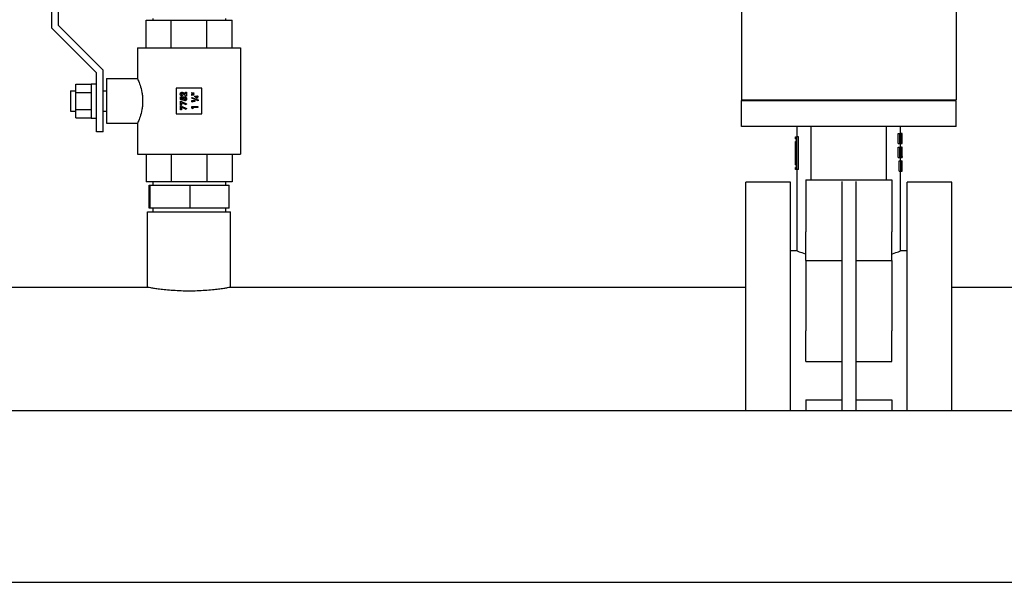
# Model space of a CAD drawing. Extents: x -89225 to 110569, y 13360 to 87647.
# Tile 443 of 478: x 101034 to 101607, y 67344 to 67672. Entities that reach past the tile are written whole.
import ezdxf

# ---------------------------------------------------------------- set-up
doc = ezdxf.new("R2010")
doc.units = 0
doc.layers.add('Iv-Lines 035', color=4, linetype='Continuous')

# ---------------------------------------------------------------- blocks, each defined once
blk = doc.blocks.new('Bordes been 1 ZAZ')
for p, q in [((1238286.16, -982727.14, 1600), (1236982.82, -982727.14, 1600)), ((1238286.16, -982827.14, 1600), (1236982.82, -982827.14, 1600))]:
    blk.add_line(p, q)
blk = doc.blocks.new('Beuchtingstank doorsnede')
for p, q in [((1214359.55, -937706.75), (1214359.55, -937778.25)), ((1213833.05, -937736.57), (1213833.05, -937719.91)), ((1213837.05, -937734.91), (1213837.05, -937719.91)), ((1213891.85, -937730.91), (1213891.85, -937731.91)), ((1213934.25, -937730.91), (1213934.25, -937731.91)), ((1214234.55, -937726.96), (1214234.55, -937778.25)), ((1213859.05, -937762.57), (1213833.05, -937736.57)), ((1213863.05, -937760.91), (1213837.05, -937734.91)), ((1213888.05, -937731.91), (1213902.69, -937731.91)), ((1213888.05, -937747.91), (1213888.05, -937731.91)), ((1213902.69, -937731.91), (1213923.4, -937731.91)), ((1213902.69, -937747.91), (1213902.69, -937731.91)), ((1213923.4, -937731.91), (1213938.05, -937731.91)), ((1213923.4, -937747.91), (1213923.4, -937731.91)), ((1213938.05, -937747.91), (1213938.05, -937731.91)), ((1213883.05, -937747.91), (1213943.05, -937747.91)), ((1213883.05, -937747.91), (1213883.05, -937765.91)), ((1213943.05, -937747.91), (1213943.05, -937809.91)), ((1213859.05, -937796.91), (1213859.05, -937762.57)), ((1213863.05, -937796.91), (1213863.05, -937760.91)), ((1213865.05, -937765.91), (1213865.05, -937791.91)), ((1213865.05, -937765.91), (1213883.05, -937765.91)), ((1213847.05, -937774), (1213847.05, -937769.1)), ((1213847.05, -937769.1), (1213856.05, -937769.1)), ((1213856.05, -937768.91), (1213856.05, -937788.91)), ((1213856.05, -937768.91), (1213859.05, -937768.91)), ((1213920.55, -937771.41), (1213905.55, -937771.41)), ((1213905.55, -937771.41), (1213905.55, -937786.41)), ((1213920.55, -937786.41), (1213920.55, -937771.41)), ((1213844.05, -937772.91), (1213844.05, -937784.91)), ((1213844.05, -937772.91), (1213847.05, -937772.91)), ((1213847.05, -937783.82), (1213847.05, -937774)), ((1213847.05, -937774), (1213856.05, -937774)), ((1213863.05, -937772.91), (1213865.05, -937772.91)), ((1213908, -937776.53), (1213908.58, -937776.53)), ((1213908, -937778.13), (1213908, -937776.53)), ((1213908.58, -937776.53), (1213908.58, -937777.63)), ((1213908.58, -937777.63), (1213909.24, -937777.77)), ((1213909.16, -937775.41), (1213909.16, -937776.04)), ((1213911.18, -937776.13), (1213910.08, -937775.09)), ((1213910.5, -937774.61), (1213910.91, -937774.97)), ((1213910.91, -937773.8), (1213911.5, -937773.8)), ((1213910.91, -937774.97), (1213910.91, -937773.8)), ((1213911.5, -937776.13), (1213911.18, -937776.13)), ((1213911.5, -937773.8), (1213911.5, -937776.13)), ((1213914.61, -937774.02), (1213915.77, -937774.16)), ((1213914.61, -937774.65), (1213914.61, -937774.02)), ((1213915.77, -937774.51), (1213914.61, -937774.65)), ((1213914.61, -937775.01), (1213915.77, -937775.14)), ((1213914.61, -937775.64), (1213914.61, -937775.01)), ((1213915.77, -937775.5), (1213914.61, -937775.64)), ((1213914.61, -937776.87), (1213918.29, -937778.3)), ((1213914.61, -937777.35), (1213914.61, -937776.87)), ((1213918.29, -937778.78), (1213914.61, -937777.35)), ((1213915.77, -937774.16), (1213915.77, -937774.51)), ((1213915.77, -937775.14), (1213915.77, -937775.5)), ((1213916.4, -937776.04), (1213917.52, -937776.04)), ((1213916.4, -937776.52), (1213916.4, -937776.04)), ((1213917.51, -937777.34), (1213916.4, -937776.52)), ((1213916.96, -937776.49), (1213917.52, -937776.92)), ((1213917.52, -937776.49), (1213916.96, -937776.49)), ((1213917.84, -937777.34), (1213917.51, -937777.34)), ((1213917.52, -937775.86), (1213917.84, -937775.86)), ((1213917.52, -937776.04), (1213917.52, -937775.86)), ((1213917.52, -937776.92), (1213917.52, -937776.49)), ((1213917.84, -937775.86), (1213917.84, -937776.04)), ((1213917.84, -937776.04), (1213918.2, -937776.04)), ((1213917.84, -937776.49), (1213917.84, -937777.34)), ((1213918.2, -937776.49), (1213917.84, -937776.49)), ((1213918.2, -937776.04), (1213918.2, -937776.49)), ((1213909.94, -937778.54), (1213908, -937778.13)), ((1213908, -937779.09), (1213908.32, -937779.09)), ((1213908, -937781.34), (1213908, -937779.09)), ((1213908.58, -937781.34), (1213908, -937781.34)), ((1213908, -937781.78), (1213908.32, -937781.78)), ((1213908, -937784.03), (1213908, -937781.78)), ((1213908.32, -937779.09), (1213911.59, -937780.64)), ((1213908.32, -937781.78), (1213911.59, -937783.33)), ((1213908.58, -937779.9), (1213908.58, -937781.34)), ((1213911.31, -937781.19), (1213908.58, -937779.9)), ((1213908.58, -937782.59), (1213908.58, -937784.03)), ((1213911.31, -937783.88), (1213908.58, -937782.59)), ((1213910.06, -937778.01), (1213909.94, -937778.54)), ((1213910.65, -937778.82), (1213910.65, -937778.1)), ((1213911.59, -937780.64), (1213911.31, -937781.19)), ((1213911.59, -937783.33), (1213911.31, -937783.88)), ((1213914.65, -937778.69), (1213916.45, -937778.69)), ((1213914.65, -937779.31), (1213914.65, -937778.69)), ((1213914.97, -937779.59), (1213914.65, -937779.31)), ((1213914.7, -937782.1), (1213918.2, -937782.1)), ((1213914.7, -937783.07), (1213914.7, -937782.1)), ((1213915.28, -937783.44), (1213914.7, -937783.07)), ((1213914.97, -937779.14), (1213914.97, -937779.59)), ((1213916.45, -937779.14), (1213914.97, -937779.14)), ((1213915.28, -937782.73), (1213915.28, -937783.44)), ((1213918.2, -937782.73), (1213915.28, -937782.73)), ((1213916.45, -937778.69), (1213916.45, -937779.14)), ((1213918.2, -937782.1), (1213918.2, -937782.73)), ((1213918.29, -937778.3), (1213918.29, -937778.78)), ((1214234.55, -937778.25), (1214359.55, -937778.25)), ((1214235.05, -937778.75), (1214234.55, -937778.25)), ((1214359.55, -937778.75), (1214234.55, -937778.75)), ((1214234.55, -937793.75), (1214234.55, -937778.75)), ((1214359.05, -937778.75), (1214359.55, -937778.25)), ((1214359.55, -937793.75), (1214359.55, -937778.75)), ((1213844.05, -937784.91), (1213847.05, -937784.91)), ((1213847.05, -937788.73), (1213847.05, -937783.82)), ((1213847.05, -937783.82), (1213856.05, -937783.82)), ((1213847.05, -937788.73), (1213856.05, -937788.73)), ((1213856.05, -937788.91), (1213859.05, -937788.91)), ((1213863.05, -937784.91), (1213865.05, -937784.91)), ((1213905.55, -937786.41), (1213920.55, -937786.41)), ((1213908.58, -937784.03), (1213908, -937784.03)), ((1213865.05, -937791.91), (1213883.05, -937791.91)), ((1213883.05, -937791.91), (1213883.05, -937809.91)), ((1214359.55, -937793.75), (1214234.55, -937793.75)), ((1214267.05, -937799.75), (1214267.05, -937793.75)), ((1214275.08, -937824.91), (1214275.08, -937793.75)), ((1214319.01, -937824.91), (1214319.01, -937793.75)), ((1214327.05, -937797.75), (1214327.05, -937793.75)), ((1213863.05, -937796.91), (1213859.05, -937796.91)), ((1214266.05, -937799.75), (1214266.79, -937799.75)), ((1214266.05, -937800.95), (1214266.05, -937799.75)), ((1214266.79, -937818.75), (1214266.79, -937799.75)), ((1214267.8, -937799.75), (1214266.79, -937799.75)), ((1214267.8, -937818.75), (1214267.8, -937799.75)), ((1214325.73, -937797.75), (1214326.75, -937797.75)), ((1214325.73, -937803.75), (1214325.73, -937797.75)), ((1214327.48, -937797.75), (1214326.75, -937797.75)), ((1214326.75, -937803.75), (1214326.75, -937797.75)), ((1214326.92, -937800.29), (1214326.92, -937798.44)), ((1214326.92, -937798.44), (1214327.48, -937798.44)), ((1214327.45, -937800.29), (1214326.92, -937800.29)), ((1214327.05, -937797.67), (1214327.16, -937797.67)), ((1214327.45, -937800.98), (1214327.45, -937800.29)), ((1214327.48, -937798.44), (1214327.48, -937797.75)), ((1214327.48, -937797.75), (1214327.56, -937797.75)), ((1214327.67, -937797.75), (1214327.56, -937797.75)), ((1214327.67, -937797.75), (1214327.98, -937797.75)), ((1214328.02, -937797.75), (1214327.98, -937797.75)), ((1214328.01, -937798.44), (1214328.02, -937798.44)), ((1214328.05, -937797.75), (1214328.02, -937797.75)), ((1214328.02, -937798.44), (1214328.02, -937797.75)), ((1214328.02, -937797.75), (1214328.02, -937797.75)), ((1214328.02, -937798.44), (1214328.05, -937798.44)), ((1214328.05, -937798.44), (1214328.05, -937797.75)), ((1214328.05, -937803.75), (1214328.05, -937798.44)), ((1214266.05, -937800.95), (1214266.62, -937800.95)), ((1214266.05, -937802.5), (1214266.05, -937802.5)), ((1214266.05, -937811.98), (1214266.05, -937802.5)), ((1214266.62, -937802.5), (1214266.05, -937802.5)), ((1214266.05, -937816), (1214266.05, -937802.5)), ((1214266.17, -937806.25), (1214266.12, -937806.25)), ((1214266.17, -937811.98), (1214266.17, -937806.25)), ((1214266.37, -937806.25), (1214266.17, -937806.25)), ((1214266.62, -937806.25), (1214266.37, -937806.25)), ((1214266.62, -937806.25), (1214266.62, -937800.95)), ((1214325.73, -937803.75), (1214326.75, -937803.75)), ((1214325.79, -937805.75), (1214326.81, -937805.75)), ((1214325.79, -937811.75), (1214325.79, -937805.75)), ((1214326.75, -937803.75), (1214327.51, -937803.75)), ((1214327.19, -937805.75), (1214326.81, -937805.75)), ((1214326.81, -937811.75), (1214326.81, -937805.75)), ((1214326.92, -937803.05), (1214326.92, -937800.98)), ((1214326.92, -937800.98), (1214327.45, -937800.98)), ((1214327.51, -937803.05), (1214326.92, -937803.05)), ((1214327.05, -937805.75), (1214327.05, -937803.75)), ((1214327.05, -937803.82), (1214327.13, -937803.82)), ((1214327.19, -937805.75), (1214327.73, -937805.75)), ((1214327.51, -937803.75), (1214327.51, -937803.05)), ((1214327.51, -937803.75), (1214327.82, -937803.75)), ((1214327.81, -937805.75), (1214327.73, -937805.75)), ((1214327.73, -937811.75), (1214327.73, -937805.75)), ((1214327.81, -937805.75), (1214328, -937805.75)), ((1214327.82, -937803.75), (1214327.89, -937803.75)), ((1214327.89, -937803.75), (1214328.05, -937803.75)), ((1214328.03, -937805.75), (1214328, -937805.75)), ((1214328, -937810.22), (1214328, -937805.75)), ((1214328.03, -937811.75), (1214328.03, -937805.75)), ((1214328.03, -937805.75), (1214328.03, -937805.75)), ((1214328.05, -937807.5), (1214328.05, -937806.15)), ((1213883.05, -937809.91), (1213943.05, -937809.91)), ((1213888.05, -937809.91), (1213888.05, -937825.91)), ((1213902.69, -937809.91), (1213902.69, -937825.91)), ((1213923.4, -937809.91), (1213923.4, -937825.91)), ((1213938.05, -937809.91), (1213938.05, -937825.91)), ((1214266.1, -937816), (1214266.1, -937810.26)), ((1214266.46, -937807.45), (1214266.62, -937807.45)), ((1214266.62, -937817.55), (1214266.62, -937807.45)), ((1214325.79, -937811.75), (1214326.81, -937811.75)), ((1214326.81, -937811.75), (1214327.21, -937811.75)), ((1214326.98, -937811.05), (1214326.98, -937806.44)), ((1214326.98, -937806.44), (1214327.19, -937806.44)), ((1214326.98, -937806.56), (1214327.35, -937806.56)), ((1214326.98, -937808.7), (1214327.5, -937808.7)), ((1214326.98, -937810.63), (1214327.42, -937810.63)), ((1214327.2, -937811.05), (1214326.98, -937811.05)), ((1214327.05, -937813.75), (1214327.05, -937811.75)), ((1214327.05, -937811.82), (1214327.76, -937811.82)), ((1214327.21, -937811.75), (1214327.73, -937811.75)), ((1214327.73, -937811.75), (1214327.81, -937811.75)), ((1214327.81, -937811.75), (1214327.81, -937807.27)), ((1214327.81, -937811.75), (1214328, -937811.75)), ((1214328, -937811.75), (1214328.03, -937811.75)), ((1214328.03, -937807.44), (1214328.04, -937807.44)), ((1214328.03, -937807.52), (1214328.05, -937807.52)), ((1214328.03, -937809.5), (1214328.04, -937809.5)), ((1214328.03, -937811.21), (1214328.04, -937811.21)), ((1214328.03, -937811.75), (1214328.04, -937811.75)), ((1214328.04, -937811.75), (1214328.05, -937811.75)), ((1214328.05, -937811.75), (1214328.05, -937810.2)), ((1214266.05, -937816), (1214266.05, -937816)), ((1214266.1, -937816), (1214266.05, -937816)), ((1214266.62, -937817.55), (1214266.05, -937817.55)), ((1214266.05, -937818.75), (1214266.05, -937817.55)), ((1214266.1, -937816), (1214266.14, -937816)), ((1214266.62, -937816), (1214266.14, -937816)), ((1214326.26, -937813.75), (1214327.27, -937813.75)), ((1214326.26, -937819.75), (1214326.26, -937813.75)), ((1214327.59, -937813.75), (1214327.27, -937813.75)), ((1214327.27, -937819.75), (1214327.27, -937813.75)), ((1214327.4, -937816.59), (1214327.4, -937814.44)), ((1214327.4, -937814.44), (1214327.6, -937814.44)), ((1214327.4, -937814.49), (1214327.68, -937814.49)), ((1214327.4, -937815.5), (1214327.74, -937815.5)), ((1214327.6, -937816.59), (1214327.4, -937816.59)), ((1214327.4, -937819.75), (1214327.4, -937817.29)), ((1214327.4, -937817.29), (1214327.6, -937817.29)), ((1214327.59, -937813.75), (1214327.91, -937813.75)), ((1214327.96, -937813.75), (1214327.91, -937813.75)), ((1214327.91, -937819.75), (1214327.91, -937813.75)), ((1214327.96, -937813.75), (1214328.05, -937813.75)), ((1214327.96, -937819.75), (1214327.96, -937815.27)), ((1214328.05, -937813.75), (1214328.05, -937813.75)), ((1214328.05, -937818.22), (1214328.05, -937813.75)), ((1214328.05, -937819.75), (1214328.05, -937813.75)), ((1214266.79, -937818.75), (1214266.05, -937818.75)), ((1214267.8, -937818.75), (1214266.79, -937818.75)), ((1214267.05, -937866.25), (1214267.05, -937818.75)), ((1214326.26, -937819.75), (1214327.27, -937819.75)), ((1214327.05, -937866.25), (1214327.05, -937819.75)), ((1214327.05, -937819.82), (1214327.51, -937819.82)), ((1214327.27, -937819.75), (1214327.4, -937819.75)), ((1214327.4, -937819.75), (1214327.91, -937819.75)), ((1214327.91, -937819.75), (1214327.96, -937819.75)), ((1214327.96, -937819.75), (1214328.05, -937819.75)), ((1214328.05, -937819.75), (1214328.05, -937819.75)), ((1213902.69, -937825.91), (1213888.05, -937825.91)), ((1213889.75, -937827.91), (1213890.36, -937827.91)), ((1213889.75, -937841.41), (1213889.75, -937827.91)), ((1213890.36, -937827.91), (1213913.66, -937827.91)), ((1213890.36, -937841.41), (1213890.36, -937827.91)), ((1213891.85, -937825.91), (1213891.85, -937827.91)), ((1213923.4, -937825.91), (1213902.69, -937825.91)), ((1213913.66, -937827.91), (1213936.35, -937827.91)), ((1213913.66, -937841.41), (1213913.66, -937827.91)), ((1213938.05, -937825.91), (1213923.4, -937825.91)), ((1213934.25, -937825.91), (1213934.25, -937827.91)), ((1213936.35, -937841.41), (1213936.35, -937827.91)), ((1214237.05, -937959.15), (1214237.05, -937826.25)), ((1214263.05, -937826.25), (1214237.05, -937826.25)), ((1214263.05, -937959.15), (1214263.05, -937826.25)), ((1214272.05, -937824.91), (1214322.05, -937824.91)), ((1214272.05, -937824.91), (1214272.05, -937855.13)), ((1214293.05, -937825.73), (1214293.05, -937878.79)), ((1214301.05, -937825.73), (1214301.05, -937878.79)), ((1214322.05, -937824.91), (1214322.05, -937855.13)), ((1214331.05, -937959.15), (1214331.05, -937826.25)), ((1214357.05, -937826.25), (1214331.05, -937826.25)), ((1214357.05, -937959.15), (1214357.05, -937826.25)), ((1213888.9, -937843.41), (1213937.2, -937843.41)), ((1213888.9, -937887.24), (1213888.9, -937843.41)), ((1213890.36, -937841.41), (1213889.75, -937841.41)), ((1213913.66, -937841.41), (1213890.36, -937841.41)), ((1213891.85, -937841.41), (1213891.85, -937843.41)), ((1213936.35, -937841.41), (1213913.66, -937841.41)), ((1213934.25, -937841.41), (1213934.25, -937843.41)), ((1213937.2, -937887.24), (1213937.2, -937843.41)), ((1214272.05, -937871.76), (1214272.05, -937855.13)), ((1214322.05, -937871.76), (1214322.05, -937855.13)), ((1214267.05, -937866.25), (1214263.05, -937866.25)), ((1214331.05, -937866.25), (1214327.05, -937866.25)), ((1214272.05, -937871.76), (1214272.05, -937912.73)), ((1214272.05, -937871.76), (1214293.05, -937871.76)), ((1214301.05, -937871.76), (1214322.05, -937871.76)), ((1214322.05, -937871.76), (1214322.05, -937912.73)), ((1214293.05, -937878.79), (1214293.05, -937959.15)), ((1214301.05, -937878.79), (1214301.05, -937959.15)), ((1213789.05, -937887.22), (1213888.8, -937887.22)), ((1213937.3, -937887.22), (1214237.05, -937887.22)), ((1214357.05, -937887.22), (1215814.7, -937887.22)), ((1214272.05, -937930.65), (1214272.05, -937912.73)), ((1214322.05, -937930.65), (1214322.05, -937912.73)), ((1214272.05, -937930.65), (1214293.05, -937930.65)), ((1214301.05, -937930.65), (1214322.05, -937930.65)), ((1214272.05, -937952.9), (1214272.05, -937959.15)), ((1214272.05, -937952.9), (1214293.05, -937952.9)), ((1214301.05, -937952.9), (1214322.05, -937952.9)), ((1214322.05, -937952.9), (1214322.05, -937959.15))]:
    blk.add_line(p, q)
for centre, major_axis, ratio, start_param, end_param in [((1214267.05, -937816.9), (0, 151.27), 0.403245, 4.799471, 4.839365), ((1214267.05, -937815.68), (0, 160.72), 0.379542, 4.797335, 4.824223), ((1213847.8, -937790.19), (480.25, 0), 0.934666, 6.256776, 6.266359), ((1214267.05, -937792.87), (0, -151.2), 0.403446, 1.498796, 1.538536), ((1214327.05, -937813.4), (0, 143.71), 0.424475, 1.520975, 1.560913), ((1214327.05, -937821.03), (0, 143.71), 0.424475, 1.46778, 1.507839), ((1214267.05, -937814.06), (0, 94.99), 0.642148, 4.752753, 4.799985), ((1214665.29, -937816.47), (-399.24, 0), 0.920505, 6.266278, 6.281888), ((1214327.05, -937824.1), (0, 143.71), 0.424475, 1.454681, 1.514408), ((1214267.05, -937815.66), (0, 94.99), 0.642148, 4.753542, 4.800776), ((1214266.44, -937807.5), (61.61, 0), 0.099504, 6.280676, 6.293224), ((1214267.05, -937818.82), (0, 94.99), 0.642148, 4.718694, 4.765851), ((1214267.05, -937820.42), (0, 94.99), 0.642148, 4.719482, 4.76664)]:
    blk.add_ellipse(centre, major_axis=major_axis, ratio=ratio, start_param=start_param, end_param=end_param)
for points, knots in [([(1213883.05, -937765.91), (1213883.05, -937765.91), (1213883.08, -937765.99), (1213883.23, -937766.33), (1213883.33, -937766.58), (1213883.74, -937767.58), (1213884.12, -937768.58), (1213884.86, -937770.86), (1213885.26, -937772.31), (1213885.7, -937774.71), (1213885.81, -937775.54), (1213885.97, -937777.23), (1213886.01, -937778.08), (1213886.01, -937778.91)], [5.963313, 5.963313, 5.963313, 5.963313, 6.211606, 6.211606, 6.459899, 6.459899, 6.956485, 6.956485, 7.453784, 7.453784, 7.702434, 7.702434, 7.951084, 7.951084, 7.951084, 7.951084]), ([(1213907.91, -937774.89), (1213907.91, -937774.84), (1213907.91, -937774.75), (1213907.94, -937774.61), (1213907.98, -937774.47), (1213908.04, -937774.35), (1213908.12, -937774.24), (1213908.21, -937774.14), (1213908.32, -937774.05), (1213908.44, -937773.98), (1213908.56, -937773.92), (1213908.69, -937773.87), (1213908.82, -937773.85), (1213908.91, -937773.84), (1213908.96, -937773.84)], [0, 0, 0, 0, 0.089615, 0.174949, 0.257548, 0.338901, 0.420053, 0.501401, 0.584252, 0.67037, 0.756473, 0.839207, 0.92012, 1, 1, 1, 1]), ([(1213909.16, -937776.04), (1213909.12, -937776.04), (1213909.02, -937776.03), (1213908.89, -937776.01), (1213908.76, -937775.98), (1213908.64, -937775.95), (1213908.53, -937775.9), (1213908.43, -937775.84), (1213908.33, -937775.78), (1213908.24, -937775.7), (1213908.16, -937775.62), (1213908.09, -937775.53), (1213908.04, -937775.44), (1213907.99, -937775.34), (1213907.95, -937775.24), (1213907.93, -937775.13), (1213907.91, -937775.01), (1213907.91, -937774.93), (1213907.91, -937774.89)], [0, 0, 0, 0, 0.07494, 0.146428, 0.214753, 0.280422, 0.343604, 0.405543, 0.466199, 0.526538, 0.585902, 0.64409, 0.701613, 0.758754, 0.816629, 0.875655, 0.936624, 1, 1, 1, 1]), ([(1213909, -937774.47), (1213908.97, -937774.47), (1213908.91, -937774.47), (1213908.82, -937774.5), (1213908.74, -937774.54), (1213908.67, -937774.6), (1213908.61, -937774.66), (1213908.57, -937774.74), (1213908.54, -937774.83), (1213908.54, -937774.9), (1213908.54, -937774.93)], [0, 0, 0, 0, 0.132755, 0.257234, 0.378601, 0.501406, 0.623942, 0.743642, 0.868121, 1, 1, 1, 1]), ([(1213908.54, -937774.93), (1213908.54, -937774.94), (1213908.54, -937774.98), (1213908.55, -937775.03), (1213908.56, -937775.07), (1213908.58, -937775.11), (1213908.6, -937775.16), (1213908.63, -937775.2), (1213908.67, -937775.23), (1213908.71, -937775.27), (1213908.75, -937775.3), (1213908.8, -937775.33), (1213908.85, -937775.35), (1213908.9, -937775.37), (1213908.96, -937775.39), (1213909.03, -937775.4), (1213909.09, -937775.41), (1213909.14, -937775.41), (1213909.16, -937775.41)], [0, 0, 0, 0, 0.056467, 0.111164, 0.164937, 0.218322, 0.272393, 0.327976, 0.385291, 0.444903, 0.506844, 0.569488, 0.634153, 0.700976, 0.770897, 0.843626, 0.91966, 1, 1, 1, 1]), ([(1213908.96, -937773.84), (1213908.98, -937773.84), (1213909.04, -937773.84), (1213909.12, -937773.85), (1213909.2, -937773.86), (1213909.29, -937773.88), (1213909.37, -937773.91), (1213909.46, -937773.93), (1213909.55, -937773.97), (1213909.64, -937774.01), (1213909.73, -937774.05), (1213909.83, -937774.11), (1213909.93, -937774.17), (1213910.04, -937774.24), (1213910.15, -937774.32), (1213910.26, -937774.41), (1213910.38, -937774.51), (1213910.46, -937774.57), (1213910.5, -937774.61)], [0, 0, 0, 0, 0.045518, 0.091616, 0.139247, 0.188242, 0.238673, 0.290664, 0.34484, 0.400432, 0.459144, 0.522551, 0.590101, 0.66226, 0.739681, 0.821575, 0.90833, 1, 1, 1, 1]), ([(1213910.08, -937775.09), (1213910.04, -937775.06), (1213909.98, -937775.01), (1213909.89, -937774.92), (1213909.8, -937774.85), (1213909.72, -937774.78), (1213909.64, -937774.72), (1213909.57, -937774.67), (1213909.5, -937774.63), (1213909.42, -937774.58), (1213909.32, -937774.54), (1213909.21, -937774.5), (1213909.11, -937774.47), (1213909.04, -937774.47), (1213909, -937774.47)], [0, 0, 0, 0, 0.103844, 0.201115, 0.291116, 0.374348, 0.450707, 0.52004, 0.583258, 0.639578, 0.741537, 0.83506, 0.920873, 1, 1, 1, 1]), ([(1213909.21, -937777.55), (1213909.21, -937777.51), (1213909.21, -937777.44), (1213909.23, -937777.33), (1213909.25, -937777.23), (1213909.29, -937777.13), (1213909.34, -937777.04), (1213909.39, -937776.95), (1213909.46, -937776.87), (1213909.53, -937776.79), (1213909.62, -937776.72), (1213909.71, -937776.66), (1213909.8, -937776.6), (1213909.91, -937776.56), (1213910.01, -937776.53), (1213910.13, -937776.51), (1213910.25, -937776.49), (1213910.33, -937776.49), (1213910.37, -937776.49)], [0, 0, 0, 0, 0.063401, 0.124976, 0.184492, 0.243474, 0.302264, 0.361384, 0.421482, 0.483455, 0.545936, 0.608143, 0.66982, 0.732332, 0.796092, 0.861643, 0.929435, 1, 1, 1, 1]), ([(1213909.24, -937777.77), (1213909.24, -937777.75), (1213909.23, -937777.71), (1213909.22, -937777.66), (1213909.21, -937777.6), (1213909.21, -937777.57), (1213909.21, -937777.55)], [0, 0, 0, 0, 0.263654, 0.51998, 0.767103, 1, 1, 1, 1]), ([(1213910.39, -937777.12), (1213910.37, -937777.12), (1213910.33, -937777.12), (1213910.28, -937777.12), (1213910.22, -937777.14), (1213910.17, -937777.15), (1213910.12, -937777.17), (1213910.08, -937777.2), (1213910.03, -937777.22), (1213909.99, -937777.26), (1213909.96, -937777.29), (1213909.92, -937777.33), (1213909.9, -937777.37), (1213909.88, -937777.41), (1213909.86, -937777.46), (1213909.85, -937777.5), (1213909.84, -937777.55), (1213909.84, -937777.58), (1213909.84, -937777.6)], [0, 0, 0, 0, 0.072891, 0.141883, 0.209282, 0.274623, 0.338439, 0.401305, 0.465006, 0.52832, 0.59074, 0.650981, 0.70969, 0.767212, 0.824188, 0.881767, 0.939955, 1, 1, 1, 1]), ([(1213909.84, -937777.6), (1213909.84, -937777.62), (1213909.84, -937777.65), (1213909.85, -937777.7), (1213909.87, -937777.76), (1213909.89, -937777.81), (1213909.93, -937777.86), (1213909.96, -937777.91), (1213910.01, -937777.96), (1213910.04, -937777.99), (1213910.06, -937778.01)], [0, 0, 0, 0, 0.11036, 0.221186, 0.334364, 0.452977, 0.577234, 0.708804, 0.849355, 1, 1, 1, 1]), ([(1213910.37, -937776.49), (1213910.41, -937776.49), (1213910.49, -937776.49), (1213910.62, -937776.51), (1213910.73, -937776.53), (1213910.84, -937776.57), (1213910.95, -937776.62), (1213911.05, -937776.68), (1213911.15, -937776.75), (1213911.24, -937776.83), (1213911.32, -937776.92), (1213911.39, -937777.01), (1213911.45, -937777.1), (1213911.5, -937777.21), (1213911.54, -937777.31), (1213911.57, -937777.42), (1213911.58, -937777.54), (1213911.59, -937777.62), (1213911.59, -937777.66)], [0, 0, 0, 0, 0.066755, 0.131728, 0.19481, 0.256899, 0.318751, 0.380351, 0.443324, 0.507463, 0.571506, 0.633361, 0.693942, 0.753929, 0.813802, 0.874524, 0.936222, 1, 1, 1, 1]), ([(1213910.96, -937777.62), (1213910.96, -937777.61), (1213910.96, -937777.57), (1213910.95, -937777.52), (1213910.94, -937777.47), (1213910.92, -937777.43), (1213910.9, -937777.38), (1213910.87, -937777.34), (1213910.84, -937777.3), (1213910.8, -937777.26), (1213910.76, -937777.23), (1213910.72, -937777.2), (1213910.67, -937777.17), (1213910.62, -937777.15), (1213910.57, -937777.14), (1213910.51, -937777.13), (1213910.45, -937777.12), (1213910.41, -937777.12), (1213910.39, -937777.12)], [0, 0, 0, 0, 0.061179, 0.120371, 0.178442, 0.235934, 0.294268, 0.352654, 0.413122, 0.475586, 0.5389, 0.601869, 0.664333, 0.727647, 0.792409, 0.85912, 0.928135, 1, 1, 1, 1]), ([(1213910.65, -937778.1), (1213910.67, -937778.09), (1213910.72, -937778.07), (1213910.78, -937778.02), (1213910.84, -937777.96), (1213910.88, -937777.9), (1213910.92, -937777.84), (1213910.94, -937777.77), (1213910.96, -937777.7), (1213910.96, -937777.65), (1213910.96, -937777.62)], [0, 0, 0, 0, 0.138114, 0.268408, 0.394191, 0.517092, 0.637493, 0.757004, 0.877294, 1, 1, 1, 1]), ([(1213911.59, -937777.66), (1213911.59, -937777.7), (1213911.58, -937777.77), (1213911.57, -937777.87), (1213911.55, -937777.97), (1213911.53, -937778.07), (1213911.49, -937778.16), (1213911.45, -937778.25), (1213911.4, -937778.33), (1213911.34, -937778.41), (1213911.27, -937778.49), (1213911.2, -937778.56), (1213911.12, -937778.62), (1213911.04, -937778.67), (1213910.95, -937778.72), (1213910.85, -937778.76), (1213910.75, -937778.8), (1213910.68, -937778.81), (1213910.65, -937778.82)], [0, 0, 0, 0, 0.065935, 0.130037, 0.192362, 0.25382, 0.314199, 0.37467, 0.435154, 0.496479, 0.557809, 0.619031, 0.679691, 0.740961, 0.803375, 0.866818, 0.932318, 1, 1, 1, 1]), ([(1213886.01, -937778.91), (1213886.01, -937779.74), (1213885.97, -937780.59), (1213885.81, -937782.28), (1213885.7, -937783.12), (1213885.26, -937785.51), (1213884.86, -937786.96), (1213884.12, -937789.25), (1213883.74, -937790.24), (1213883.33, -937791.24), (1213883.23, -937791.5), (1213883.08, -937791.83), (1213883.05, -937791.91), (1213883.05, -937791.91)], [0, 0, 0, 0, 0.24865, 0.24865, 0.4973, 0.4973, 0.994599, 0.994599, 1.491185, 1.491185, 1.739478, 1.739478, 1.987771, 1.987771, 1.987771, 1.987771]), ([(1214327.19, -937805.75), (1214327.23, -937805.75), (1214327.26, -937805.75), (1214327.33, -937805.79), (1214327.34, -937805.81), (1214327.36, -937805.83)], [-0.07519031, -0.07519031, -0.07519031, -0.07519031, -0.0359645, -0.0359645, 0, 0, 0, 0]), ([(1214327.49, -937806.26), (1214327.47, -937806.17), (1214327.45, -937806.07), (1214327.41, -937805.92), (1214327.39, -937805.88), (1214327.36, -937805.83)], [0, 0, 0, 0, 0.04735975, 0.04735975, 0.08080718, 0.08080718, 0.08080718, 0.08080718]), ([(1214327.49, -937806.26), (1214327.51, -937806.4), (1214327.53, -937806.56), (1214327.54, -937806.73), (1214327.56, -937806.9), (1214327.57, -937807.09), (1214327.58, -937807.28), (1214327.58, -937807.31), (1214327.58, -937807.35), (1214327.58, -937807.38), (1214327.59, -937807.57), (1214327.6, -937807.78), (1214327.6, -937807.98), (1214327.61, -937808.23), (1214327.61, -937808.47), (1214327.61, -937808.71)], [-0.2704946, -0.2704946, -0.2704946, -0.2704946, -0.2078005, -0.2078005, -0.2078005, -0.1455346, -0.1455346, -0.1455346, -0.1354169, -0.1354169, -0.1354169, -0.07316, -0.07316, -0.07316, 0, 0, 0, 0]), ([(1214327.83, -937802.05), (1214327.83, -937802.19), (1214327.84, -937802.38), (1214327.85, -937802.74), (1214327.85, -937802.84), (1214327.85, -937803.02)], [-0.1131513, -0.1131513, -0.1131513, -0.1131513, -0.0553709, -0.0553709, 0, 0, 0, 0]), ([(1214327.85, -937803.02), (1214327.86, -937802.85), (1214327.86, -937802.69), (1214327.87, -937802.53), (1214327.87, -937802.37), (1214327.88, -937802.21), (1214327.88, -937802.05)], [0, 0, 0, 0, 0.000511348, 0.000511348, 0.000511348, 0.001022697, 0.001022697, 0.001022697, 0.001022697]), ([(1214328.04, -937807.44), (1214328.04, -937807.2), (1214328.05, -937806.97), (1214328.05, -937806.75), (1214328.05, -937806.61), (1214328.05, -937806.48), (1214328.05, -937806.36), (1214328.05, -937806.29), (1214328.05, -937806.23), (1214328.05, -937806.17), (1214328.05, -937806.09), (1214328.05, -937806.02), (1214328.05, -937805.96), (1214328.05, -937805.86), (1214328.04, -937805.8), (1214328.04, -937805.77), (1214328.04, -937805.76), (1214328.04, -937805.75), (1214328.03, -937805.75)], [0, 0, 0, 0, 0.25, 0.25, 0.25, 0.409066, 0.409066, 0.409066, 0.5, 0.5, 0.5, 0.636648, 0.636648, 0.636648, 0.889829, 0.889829, 0.889829, 1, 1, 1, 1]), ([(1214327.19, -937806.44), (1214327.23, -937806.44), (1214327.27, -937806.44), (1214327.32, -937806.5), (1214327.34, -937806.52), (1214327.35, -937806.56)], [0, 0, 0, 0, 0.05952037, 0.05952037, 0.08524116, 0.08524116, 0.08524116, 0.08524116]), ([(1214327.2, -937811.05), (1214327.24, -937811.05), (1214327.28, -937811.04), (1214327.33, -937810.97), (1214327.35, -937810.94), (1214327.39, -937810.8), (1214327.41, -937810.72), (1214327.42, -937810.63)], [-0.2640916, -0.2640916, -0.2640916, -0.2640916, -0.0924334, -0.0924334, -0.0396015, -0.0396015, 0, 0, 0, 0]), ([(1214327.61, -937808.71), (1214327.61, -937809.18), (1214327.6, -937809.66), (1214327.57, -937810.44), (1214327.55, -937810.7), (1214327.5, -937811.2), (1214327.46, -937811.35), (1214327.42, -937811.51), (1214327.39, -937811.62), (1214327.29, -937811.73), (1214327.25, -937811.74), (1214327.21, -937811.75)], [-0.6848042, -0.6848042, -0.6848042, -0.6848042, -0.459977, -0.459977, -0.3411993, -0.3411993, -0.1934353, -0.1934353, -0.0757155, -0.0757155, 0, 0, 0, 0]), ([(1214327.5, -937808.7), (1214327.5, -937808.47), (1214327.5, -937808.23), (1214327.49, -937807.72), (1214327.48, -937807.5), (1214327.45, -937807.15), (1214327.44, -937807), (1214327.4, -937806.74), (1214327.38, -937806.64), (1214327.35, -937806.56)], [-0.2218156, -0.2218156, -0.2218156, -0.2218156, -0.1718438, -0.1718438, -0.1097497, -0.1097497, -0.0550328, -0.0550328, 0, 0, 0, 0]), ([(1214327.42, -937810.63), (1214327.44, -937810.5), (1214327.45, -937810.36), (1214327.47, -937810.06), (1214327.48, -937809.9), (1214327.5, -937809.4), (1214327.5, -937809.04), (1214327.5, -937808.7)], [-0.2034856, -0.2034856, -0.2034856, -0.2034856, -0.1529626, -0.1529626, -0.1027296, -0.1027296, 0, 0, 0, 0]), ([(1214327.76, -937811.82), (1214327.78, -937811.82), (1214327.79, -937811.8), (1214327.81, -937811.75), (1214327.81, -937811.75), (1214327.81, -937811.75)], [-0.35906003, -0.35906003, -0.35906003, -0.35906003, -0.27321393, -0.27321393, -0.26620185, -0.26620185, -0.26620185, -0.26620185]), ([(1214328.04, -937809.5), (1214328.04, -937809.31), (1214328.04, -937809.12), (1214328.03, -937808.86), (1214328.03, -937808.8), (1214328.03, -937808.75)], [-0.14312327, -0.14312327, -0.14312327, -0.14312327, -0.12539227, -0.12539227, -0.12005267, -0.12005267, -0.12005267, -0.12005267]), ([(1214328.04, -937811.21), (1214328.05, -937810.86), (1214328.05, -937810.54), (1214328.05, -937810.26), (1214328.05, -937810.02), (1214328.05, -937809.8), (1214328.04, -937809.6), (1214328.04, -937809.57), (1214328.04, -937809.54), (1214328.04, -937809.5)], [0, 0, 0, 0, 0.5, 0.5, 0.5, 0.931265, 0.931265, 0.931265, 1, 1, 1, 1]), ([(1214328.04, -937811.21), (1214328.04, -937811.35), (1214328.04, -937811.42), (1214328.04, -937811.48), (1214328.04, -937811.53), (1214328.04, -937811.57), (1214328.04, -937811.61), (1214328.04, -937811.66), (1214328.04, -937811.7), (1214328.04, -937811.75)], [0, 0, 0, 0, 0.0416135, 0.0416135, 0.0416135, 0.08327, 0.08327, 0.08327, 0.131736, 0.131736, 0.131736, 0.131736]), ([(1214327.59, -937813.75), (1214327.61, -937813.75), (1214327.62, -937813.75), (1214327.67, -937813.77), (1214327.67, -937813.78), (1214327.69, -937813.8)], [-0.09292014, -0.09292014, -0.09292014, -0.09292014, -0.0480181, -0.0480181, 0, 0, 0, 0]), ([(1214327.6, -937814.44), (1214327.61, -937814.44), (1214327.62, -937814.44), (1214327.65, -937814.45), (1214327.67, -937814.47), (1214327.68, -937814.49)], [0, 0, 0, 0, 0.02920097, 0.02920097, 0.07099931, 0.07099931, 0.07099931, 0.07099931]), ([(1214327.82, -937815.47), (1214327.82, -937815.68), (1214327.82, -937815.88), (1214327.81, -937816.33), (1214327.8, -937816.51), (1214327.78, -937816.82), (1214327.76, -937816.93), (1214327.74, -937817.08), (1214327.72, -937817.14), (1214327.67, -937817.26), (1214327.64, -937817.28), (1214327.6, -937817.29)], [-0.2112904, -0.2112904, -0.2112904, -0.2112904, -0.1966094, -0.1966094, -0.1776486, -0.1776486, -0.1448522, -0.1448522, -0.0934207, -0.0934207, 0, 0, 0, 0]), ([(1214327.6, -937816.59), (1214327.62, -937816.59), (1214327.64, -937816.58), (1214327.67, -937816.52), (1214327.69, -937816.48), (1214327.71, -937816.36), (1214327.72, -937816.29), (1214327.73, -937816.11), (1214327.73, -937816.01), (1214327.74, -937815.77), (1214327.74, -937815.63), (1214327.74, -937815.5)], [-0.1981904, -0.1981904, -0.1981904, -0.1981904, -0.1434893, -0.1434893, -0.1073996, -0.1073996, -0.0743125, -0.0743125, -0.0409154, -0.0409154, 0, 0, 0, 0]), ([(1214327.68, -937814.49), (1214327.69, -937814.52), (1214327.69, -937814.54), (1214327.71, -937814.64), (1214327.71, -937814.7), (1214327.73, -937814.84), (1214327.73, -937814.95), (1214327.74, -937815.21), (1214327.74, -937815.36), (1214327.74, -937815.5)], [0, 0, 0, 0, 0.0262273, 0.0262273, 0.0493784, 0.0493784, 0.0811246, 0.0811246, 0.1147374, 0.1147374, 0.1147374, 0.1147374]), ([(1214327.69, -937813.8), (1214327.71, -937813.83), (1214327.72, -937813.88), (1214327.75, -937814), (1214327.77, -937814.08), (1214327.78, -937814.24), (1214327.8, -937814.38), (1214327.81, -937814.76), (1214327.82, -937814.9), (1214327.82, -937815.18), (1214327.82, -937815.33), (1214327.82, -937815.47)], [-0.4879291, -0.4879291, -0.4879291, -0.4879291, -0.3285384, -0.3285384, -0.1700975, -0.1700975, -0.0870287, -0.0870287, -0.0436639, -0.0436639, 0, 0, 0, 0]), ([(1214267.05, -937866.25), (1214267.05, -937866.25), (1214267.42, -937866.39), (1214268.95, -937866.96), (1214270.12, -937867.4), (1214271.79, -937867.99), (1214271.92, -937868.04), (1214272.05, -937868.08)], [-27.42444, -27.42444, -27.42444, -27.42444, -26.282223, -26.282223, -25.140007, -25.140007, -25.045568, -25.045568, -25.045568, -25.045568]), ([(1214322.05, -937868.08), (1214322.18, -937868.04), (1214322.31, -937867.99), (1214323.97, -937867.4), (1214325.14, -937866.96), (1214326.68, -937866.39), (1214327.05, -937866.25), (1214327.05, -937866.25)], [25.045568, 25.045568, 25.045568, 25.045568, 25.140007, 25.140007, 26.282223, 26.282223, 27.42444, 27.42444, 27.42444, 27.42444]), ([(1213888.8, -937887.22), (1213888.8, -937887.22), (1213888.94, -937887.25), (1213889.56, -937887.36), (1213890.03, -937887.44), (1213891.27, -937887.64), (1213892.04, -937887.76), (1213893.82, -937888.03), (1213894.83, -937888.17), (1213896.98, -937888.44), (1213898.19, -937888.58), (1213900.83, -937888.85), (1213902.27, -937888.97), (1213905.25, -937889.18), (1213906.81, -937889.26), (1213909.94, -937889.37), (1213911.52, -937889.39), (1213914.57, -937889.39), (1213916.15, -937889.37), (1213919.29, -937889.26), (1213920.84, -937889.18), (1213923.83, -937888.97), (1213925.26, -937888.85), (1213927.91, -937888.58), (1213929.12, -937888.44), (1213931.27, -937888.17), (1213932.28, -937888.03), (1213934.06, -937887.76), (1213934.83, -937887.64), (1213936.07, -937887.44), (1213936.54, -937887.36), (1213937.15, -937887.25), (1213937.3, -937887.22), (1213937.3, -937887.22)], [-10.986679, -10.986679, -10.986679, -10.986679, -10.528909, -10.528909, -10.071138, -10.071138, -9.613368, -9.613368, -9.155598, -9.155598, -8.697811, -8.697811, -8.240025, -8.240025, -7.782239, -7.782239, -7.324453, -7.324453, -6.866666, -6.866666, -6.40888, -6.40888, -5.951094, -5.951094, -5.493308, -5.493308, -5.035537, -5.035537, -4.577767, -4.577767, -4.119997, -4.119997, -3.662226, -3.662226, -3.662226, -3.662226])]:
    blk.add_open_spline(points, degree=3, knots=knots)
for points in [[(1214327.28, -937797.75), (1214327.24, -937797.7), (1214327.2, -937797.68), (1214327.16, -937797.67)], [(1214327.13, -937803.82), (1214327.18, -937803.82), (1214327.23, -937803.8), (1214327.26, -937803.75)], [(1214327.51, -937819.82), (1214327.54, -937819.82), (1214327.56, -937819.8), (1214327.58, -937819.75)]]:
    blk.add_open_spline(points, degree=3)

msp = doc.modelspace()

# ---------------------------------------------------------------- block references
at = {"layer": 'Iv-Lines 035', "xscale": -1}
msp.add_blockref('Bordes been 1 ZAZ', (1339055.77, 1050171.42), dxfattribs=at)
at = {"layer": 'Iv-Lines 035'}
msp.add_blockref('Beuchtingstank doorsnede', (-1112780.93, 1005403.43), dxfattribs=at)

doc.saveas('drawing.dxf')
